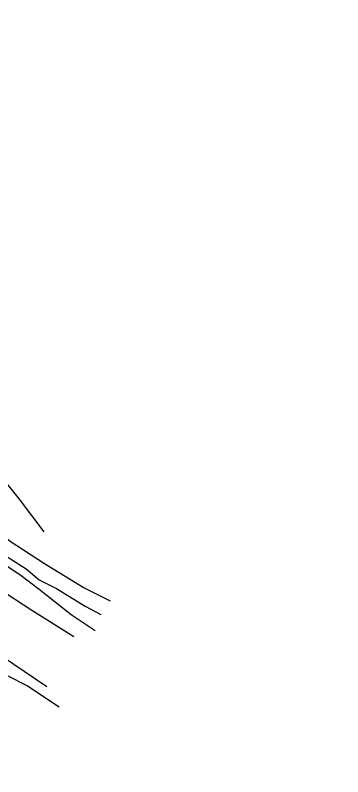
# Model space of a CAD drawing. Extents: x 2062781 to 2066835, y 358981 to 366501.
# Drawn here: x 2063792.2 to 2063903.9, y 360066.6 to 360326.3 of the extents above; entities that cross this region are included whole.
import ezdxf

# ---------------------------------------------------------------- set-up
doc = ezdxf.new("R2010")
doc.units = 0
doc.layers.add('PH Exist DTM Breakline', color=7, linetype='Continuous')
doc.layers.add('PH Exist DTM Point', color=7, linetype='Continuous')

msp = doc.modelspace()

# ---------------------------------------------------------------- linework, layer by layer
at = {"layer": 'PH Exist DTM Breakline'}
for points in [[(2063577.19, 360293.41), (2063585.23, 360286.18), (2063597.88, 360277.46), (2063606.98, 360272.09), (2063617.38, 360264.69), (2063627.65, 360258.41), (2063640.33, 360248.2), (2063651.25, 360240.41), (2063661.09, 360233.44), (2063680.63, 360219.82), (2063693.22, 360212.76), (2063705.02, 360204.38), (2063721.71, 360191.11), (2063726.8, 360188.54), (2063731.32, 360186.27), (2063741.67, 360179.59), (2063752.62, 360173.01), (2063761.2, 360167.71), (2063776.17, 360158.65), (2063790.43, 360146.95), (2063802.17, 360139.4), (2063815.68, 360131.03), (2063824.56, 360126.58)], [(2063582.49, 360280.94), (2063597.65, 360271.42), (2063611, 360262.68), (2063628.27, 360249.81), (2063640.04, 360241.93), (2063653.4, 360233.02), (2063670.47, 360221.56), (2063683.35, 360212.21), (2063694.54, 360204.69), (2063708.72, 360195.05), (2063720.46, 360186.75), (2063733.03, 360177.55), (2063743.79, 360171.82), (2063755.12, 360165.71), (2063761.71, 360161.61), (2063771.24, 360155.19), (2063782.62, 360146.14), (2063790.51, 360140.92), (2063795.93, 360137.51), (2063800.3, 360133.81), (2063806.3, 360130.81), (2063816.03, 360124.83), (2063821.39, 360122.01)], [(2063819.45, 360116.39), (2063811.25, 360121.85), (2063800.3, 360130.44), (2063793.75, 360135.48), (2063776.56, 360146.79), (2063763.19, 360156.11), (2063749.95, 360163.83), (2063742.12, 360167.64), (2063733.58, 360172.23), (2063721.29, 360181.03), (2063710.02, 360189.01), (2063698.68, 360197.03), (2063685.67, 360205.45), (2063672.21, 360213.75), (2063657.03, 360224.7), (2063641.65, 360235.06), (2063627.7, 360245.03), (2063612.89, 360255.5), (2063595.88, 360266.73), (2063582.64, 360275.72)], [(2063775.88, 360188.59), (2063781.22, 360176.93), (2063786.92, 360169.32), (2063793.54, 360161.28), (2063801.92, 360150.15)], [(2063752.06, 360152.68), (2063766.64, 360143.06), (2063780.71, 360134.55), (2063797.55, 360123.72), (2063812.2, 360114.5)], [(2063802.94, 360097.35), (2063783.87, 360110.1), (2063770.3, 360117.62)], [(2063675.46, 359961.46), (2063684.16, 359987.38), (2063686.23, 359993.72), (2063690.49, 360002.24), (2063696.3, 360013.83), (2063701.61, 360024.44), (2063705.93, 360033.14), (2063711.6, 360046.19), (2063718.75, 360061.66), (2063725.22, 360075.06), (2063732.6, 360090.88), (2063738.25, 360100.95), (2063743.54, 360107.84), (2063748.73, 360111.58), (2063757.18, 360114.35), (2063766.3, 360112.57), (2063773.49, 360108.99), (2063778.3, 360106.62), (2063789.23, 360101.29), (2063796.4, 360097.59), (2063807.18, 360090.44)]]:
    msp.add_lwpolyline(points, dxfattribs=at)
at = {"layer": 'PH Exist DTM Point'}
for p, q in [((2063803.92, 360326.29), (2063803.92, 360326.29)), ((2063823.92, 360326.29), (2063823.92, 360326.29)), ((2063843.92, 360326.29), (2063843.92, 360326.29)), ((2063863.92, 360326.29), (2063863.92, 360326.29)), ((2063883.92, 360326.29), (2063883.92, 360326.29)), ((2063903.92, 360326.29), (2063903.92, 360326.29)), ((2063803.92, 360306.29), (2063803.92, 360306.29)), ((2063823.92, 360306.29), (2063823.92, 360306.29)), ((2063843.92, 360306.29), (2063843.92, 360306.29)), ((2063863.92, 360306.29), (2063863.92, 360306.29)), ((2063883.92, 360306.29), (2063883.92, 360306.29)), ((2063903.84, 360306.14), (2063903.84, 360306.14)), ((2063803.92, 360286.29), (2063803.92, 360286.29)), ((2063823.92, 360286.29), (2063823.92, 360286.29)), ((2063843.92, 360286.29), (2063843.92, 360286.29)), ((2063863.92, 360286.29), (2063863.92, 360286.29)), ((2063883.93, 360286.28), (2063883.93, 360286.28)), ((2063803.92, 360266.29), (2063803.92, 360266.29)), ((2063823.92, 360266.29), (2063823.92, 360266.29)), ((2063843.93, 360266.31), (2063843.93, 360266.31)), ((2063863.92, 360266.29), (2063863.92, 360266.29)), ((2063884.51, 360265.99), (2063884.51, 360265.99)), ((2063803.92, 360246.29), (2063803.92, 360246.29)), ((2063823.92, 360246.29), (2063823.92, 360246.29)), ((2063843.92, 360246.29), (2063843.92, 360246.29)), ((2063863.92, 360246.29), (2063863.92, 360246.29)), ((2063803.92, 360226.29), (2063803.92, 360226.29)), ((2063823.92, 360226.29), (2063823.92, 360226.29)), ((2063843.92, 360226.29), (2063843.92, 360226.29)), ((2063863.92, 360226.29), (2063863.92, 360226.29)), ((2063803.92, 360206.29), (2063803.92, 360206.29)), ((2063823.92, 360206.29), (2063823.92, 360206.29)), ((2063843.92, 360206.29), (2063843.92, 360206.29)), ((2063803.92, 360186.29), (2063803.92, 360186.29)), ((2063823.92, 360186.29), (2063823.92, 360186.29)), ((2063843.89, 360186.23), (2063843.89, 360186.23)), ((2063803.92, 360166.29), (2063803.92, 360166.29)), ((2063823.92, 360166.29), (2063823.92, 360166.29)), ((2063805.63, 360145.45), (2063805.63, 360145.45)), ((2063824, 360146.25), (2063824, 360146.25)), ((2063804.9, 360107.78), (2063804.9, 360107.78))]:
    msp.add_line(p, q, dxfattribs=at)

doc.saveas('drawing.dxf')
